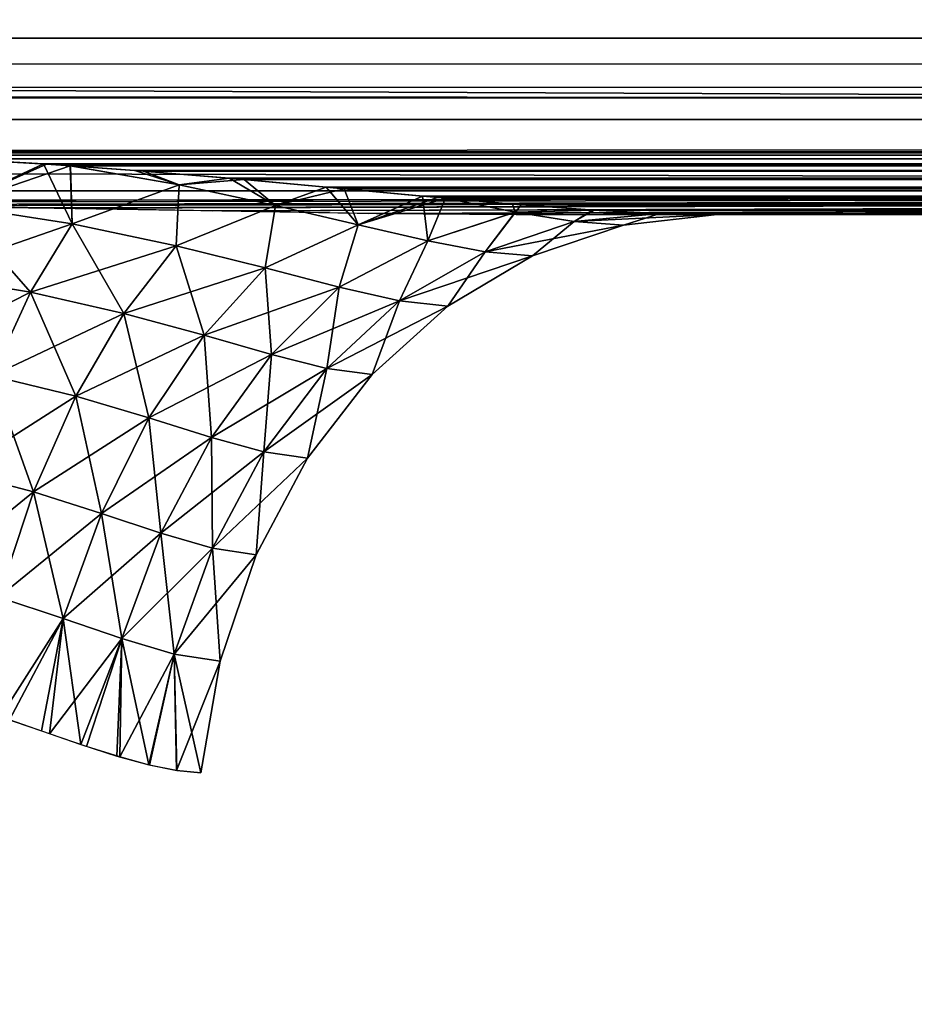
# Model space of a CAD drawing. Header units: millimetres. Extents: x -125 to 125, y -4 to 54.
# Tile 291 of 612: x -38.675 to -37.97, y -2.622 to -1.846. Entities that reach past the tile are written whole.
import ezdxf

# ---------------------------------------------------------------- set-up
doc = ezdxf.new("R2010")
doc.units = ezdxf.units.MM
doc.header["$LTSCALE"] = 65.185185
for name, color, linetype in [('173', 7, 'CONTINUOUS'), ('175', 7, 'CONTINUOUS'), ('18', 7, 'CONTINUOUS'), ('22', 7, 'CONTINUOUS'), ('308', 7, 'CONTINUOUS'), ('309', 7, 'CONTINUOUS'), ('312', 7, 'CONTINUOUS'), ('313', 7, 'CONTINUOUS'), ('326', 7, 'CONTINUOUS'), ('337', 7, 'CONTINUOUS'), ('6', 7, 'CONTINUOUS')]:
    doc.layers.add(name, color=color, linetype=linetype)

msp = doc.modelspace()

# ---------------------------------------------------------------- linework, layer by layer
at = {"layer": '173', "color": 7, "linetype": 'Continuous'}
for points in [[(-55.46387, -1.92508, -121.79206), (-33.27838, -1.92508, -121.71691), (-55.2655, -1.83198, -121.46758), (-55.46387, -1.92508, -121.79206)], [(-55.2655, -1.83198, -121.46758), (-33.27838, -1.92508, -121.71691), (-33.15936, -1.83198, -121.39298), (-55.2655, -1.83198, -121.46758)], [(-55.66736, -1.98132, -122.12495), (-33.40048, -1.98132, -122.04925), (-55.46387, -1.92508, -121.79206), (-55.66736, -1.98132, -122.12495)], [(-55.46387, -1.92508, -121.79206), (-33.40048, -1.98132, -122.04925), (-33.27838, -1.92508, -121.71691), (-55.46387, -1.92508, -121.79206)], [(-55.66736, -1.98132, -122.12495), (-38.9409, -1.99233, -122.18432), (-33.40048, -1.98132, -122.04925), (-55.66736, -1.98132, -122.12495)], [(-38.9409, -1.99233, -122.18432), (-38.78854, -1.99306, -122.19432), (-33.40048, -1.98132, -122.04925), (-38.9409, -1.99233, -122.18432)], [(-38.78854, -1.99306, -122.19432), (-38.64762, -1.99485, -122.22212), (-33.40048, -1.98132, -122.04925), (-38.78854, -1.99306, -122.19432)], [(-38.64762, -1.99485, -122.22212), (-38.51545, -1.99712, -122.26617), (-33.40048, -1.98132, -122.04925), (-38.64762, -1.99485, -122.22212)], [(-38.51545, -1.99712, -122.26617), (-38.39376, -1.99913, -122.32485), (-33.40048, -1.98132, -122.04925), (-38.51545, -1.99712, -122.26617)], [(-38.39376, -1.99913, -122.32485), (-38.28369, -2, -122.39684), (-33.40048, -1.98132, -122.04925), (-38.39376, -1.99913, -122.32485)], [(-38.28369, -2, -122.39684), (-27.35512, -2, -122.36946), (-33.40048, -1.98132, -122.04925), (-38.28369, -2, -122.39684)]]:
    msp.add_3dface(points, dxfattribs=at)
at = {"layer": '175', "color": 7, "linetype": 'Continuous'}
for points in [[(-33.27838, -1.92508, 121.71691), (-55.46387, -1.92508, 121.79206), (-55.2655, -1.83198, 121.46758), (-33.27838, -1.92508, 121.71691)], [(-33.15936, -1.83198, 121.39298), (-33.27838, -1.92508, 121.71691), (-55.2655, -1.83198, 121.46758), (-33.15936, -1.83198, 121.39298)], [(-33.40048, -1.98132, 122.04925), (-55.66736, -1.98132, 122.12495), (-55.46387, -1.92508, 121.79206), (-33.40048, -1.98132, 122.04925)], [(-33.27838, -1.92508, 121.71691), (-33.40048, -1.98132, 122.04925), (-55.46387, -1.92508, 121.79206), (-33.27838, -1.92508, 121.71691)], [(-33.40048, -1.98132, 122.04925), (-41.05892, -1.99192, 122.18521), (-55.66736, -1.98132, 122.12495), (-33.40048, -1.98132, 122.04925)], [(-39.99991, -1.99213, 122.18476), (-41.05892, -1.99192, 122.18521), (-33.40048, -1.98132, 122.04925), (-39.99991, -1.99213, 122.18476)], [(-38.9409, -1.99233, 122.18432), (-39.99991, -1.99213, 122.18476), (-33.40048, -1.98132, 122.04925), (-38.9409, -1.99233, 122.18432)], [(-38.7956, -1.99299, 122.19339), (-38.9409, -1.99233, 122.18432), (-33.40048, -1.98132, 122.04925), (-38.7956, -1.99299, 122.19339)], [(-38.6554, -1.99472, 122.22009), (-38.7956, -1.99299, 122.19339), (-33.40048, -1.98132, 122.04925), (-38.6554, -1.99472, 122.22009)], [(-38.52322, -1.99698, 122.26304), (-38.6554, -1.99472, 122.22009), (-33.40048, -1.98132, 122.04925), (-38.52322, -1.99698, 122.26304)], [(-38.39991, -1.99904, 122.32143), (-38.52322, -1.99698, 122.26304), (-33.40048, -1.98132, 122.04925), (-38.39991, -1.99904, 122.32143)], [(-38.28369, -2, 122.39684), (-38.39991, -1.99904, 122.32143), (-33.40048, -1.98132, 122.04925), (-38.28369, -2, 122.39684)], [(-27.28075, -2, 122.36933), (-38.28369, -2, 122.39684), (-33.40048, -1.98132, 122.04925), (-27.28075, -2, 122.36933)]]:
    msp.add_3dface(points, dxfattribs=at)
at = {"layer": '18', "color": 7, "linetype": 'Continuous'}
for points in [[(-123.83451, -1.78871, -124.74226), (123.83451, -1.86098, -124.68), (-123.83451, -1.86098, -124.68), (-123.83451, -1.78871, -124.74226)], [(123.83451, -1.78871, -124.74226), (123.83451, -1.86098, -124.68), (-123.83451, -1.78871, -124.74226), (123.83451, -1.78871, -124.74226)], [(38.93318, -1.95076, -124.55041), (-38.93318, -1.95076, -124.55041), (-123.83451, -1.86098, -124.68), (38.93318, -1.95076, -124.55041)], [(123.83451, -1.86098, -124.68), (123.83451, -1.92012, -124.60514), (-123.83451, -1.86098, -124.68), (123.83451, -1.86098, -124.68)], [(41.06682, -1.95076, -124.55041), (38.93318, -1.95076, -124.55041), (-123.83451, -1.86098, -124.68), (41.06682, -1.95076, -124.55041)], [(123.83451, -1.92012, -124.60514), (41.06682, -1.95076, -124.55041), (-123.83451, -1.86098, -124.68), (123.83451, -1.92012, -124.60514)], [(-38.93318, -1.95076, -124.55041), (38.86314, -1.95137, -124.54913), (-38.86615, -1.95132, -124.54923), (-38.93318, -1.95076, -124.55041)], [(38.93318, -1.95076, -124.55041), (38.86314, -1.95137, -124.54913), (-38.93318, -1.95076, -124.55041), (38.93318, -1.95076, -124.55041)], [(-38.86615, -1.95132, -124.54923), (38.86314, -1.95137, -124.54913), (-38.79778, -1.95304, -124.54558), (-38.86615, -1.95132, -124.54923)], [(38.86314, -1.95137, -124.54913), (38.79421, -1.95316, -124.54533), (-38.79778, -1.95304, -124.54558), (38.86314, -1.95137, -124.54913)], [(-38.79778, -1.95304, -124.54558), (38.79421, -1.95316, -124.54533), (-38.72692, -1.956, -124.53912), (-38.79778, -1.95304, -124.54558)], [(38.79421, -1.95316, -124.54533), (38.72591, -1.95605, -124.53901), (-38.72692, -1.956, -124.53912), (38.79421, -1.95316, -124.54533)], [(-38.72692, -1.956, -124.53912), (38.65605, -1.96008, -124.5298), (-38.65356, -1.96024, -124.52942), (-38.72692, -1.956, -124.53912)], [(38.72591, -1.95605, -124.53901), (38.65605, -1.96008, -124.5298), (-38.72692, -1.956, -124.53912), (38.72591, -1.95605, -124.53901)], [(38.65605, -1.96008, -124.5298), (38.63478, -1.9615, -124.52643), (-38.65356, -1.96024, -124.52942), (38.65605, -1.96008, -124.5298)], [(-38.65356, -1.96024, -124.52942), (38.63478, -1.9615, -124.52643), (-38.6349, -1.96149, -124.52646), (-38.65356, -1.96024, -124.52942)], [(-38.6349, -1.96149, -124.52646), (38.58409, -1.96522, -124.51725), (-38.57719, -1.96576, -124.51587), (-38.6349, -1.96149, -124.52646)], [(38.63478, -1.9615, -124.52643), (38.58409, -1.96522, -124.51725), (-38.6349, -1.96149, -124.52646), (38.63478, -1.9615, -124.52643)], [(38.58409, -1.96522, -124.51725), (38.50983, -1.97138, -124.50077), (-38.57719, -1.96576, -124.51587), (38.58409, -1.96522, -124.51725)], [(-38.57719, -1.96576, -124.51587), (38.50983, -1.97138, -124.50077), (-38.49792, -1.97244, -124.49775), (-38.57719, -1.96576, -124.51587)], [(38.50983, -1.97138, -124.50077), (38.43331, -1.97833, -124.47963), (-38.49792, -1.97244, -124.49775), (38.50983, -1.97138, -124.50077)], [(-38.49792, -1.97244, -124.49775), (38.43331, -1.97833, -124.47963), (-38.41934, -1.97964, -124.47527), (-38.49792, -1.97244, -124.49775)], [(38.43331, -1.97833, -124.47963), (38.35744, -1.98541, -124.45395), (-38.41934, -1.97964, -124.47527), (38.43331, -1.97833, -124.47963)], [(-38.41934, -1.97964, -124.47527), (38.35744, -1.98541, -124.45395), (-38.34573, -1.98648, -124.44952), (-38.41934, -1.97964, -124.47527)], [(38.35744, -1.98541, -124.45395), (38.33954, -1.98704, -124.44714), (-38.34573, -1.98648, -124.44952), (38.35744, -1.98541, -124.45395)], [(-38.34573, -1.98648, -124.44952), (38.33954, -1.98704, -124.44714), (-38.33954, -1.98704, -124.44712), (-38.34573, -1.98648, -124.44952)], [(-38.33954, -1.98704, -124.44712), (38.28659, -1.99166, -124.42498), (-38.27995, -1.9922, -124.42199), (-38.33954, -1.98704, -124.44712)], [(38.33954, -1.98704, -124.44714), (38.28659, -1.99166, -124.42498), (-38.33954, -1.98704, -124.44712), (38.33954, -1.98704, -124.44714)], [(38.28659, -1.99166, -124.42498), (38.22377, -1.99635, -124.39438), (-38.27995, -1.9922, -124.42199), (38.28659, -1.99166, -124.42498)], [(-38.27995, -1.9922, -124.42199), (38.22377, -1.99635, -124.39438), (-38.22222, -1.99644, -124.39357), (-38.27995, -1.9922, -124.42199)], [(38.22377, -1.99635, -124.39438), (38.17036, -1.99911, -124.36382), (-38.22222, -1.99644, -124.39357), (38.22377, -1.99635, -124.39438)], [(-38.22222, -1.99644, -124.39357), (38.17036, -1.99911, -124.36382), (-38.17069, -1.9991, -124.36402), (-38.22222, -1.99644, -124.39357)], [(38.12551, -2, -124.33403), (-38.12551, -2, -124.33403), (-38.17069, -1.9991, -124.36402), (38.12551, -2, -124.33403)], [(38.17036, -1.99911, -124.36382), (38.12551, -2, -124.33403), (-38.17069, -1.9991, -124.36402), (38.17036, -1.99911, -124.36382)]]:
    msp.add_3dface(points, dxfattribs=at)
at = {"layer": '22', "color": 7, "linetype": 'Continuous'}
for points in [[(-123.83451, -1.78871, 124.74226), (-123.83451, -1.86098, 124.68), (123.83451, -1.78871, 124.74226), (-123.83451, -1.78871, 124.74226)], [(123.83451, -1.78871, 124.74226), (-123.83451, -1.86098, 124.68), (123.83451, -1.86098, 124.68), (123.83451, -1.78871, 124.74226)], [(-123.83451, -1.86098, 124.68), (-123.83451, -1.92012, 124.60514), (123.83451, -1.86098, 124.68), (-123.83451, -1.86098, 124.68)], [(-123.83451, -1.92012, 124.60514), (-41.06682, -1.95076, 124.55041), (123.83451, -1.86098, 124.68), (-123.83451, -1.92012, 124.60514)], [(-41.06682, -1.95076, 124.55041), (-38.93318, -1.95076, 124.55041), (123.83451, -1.86098, 124.68), (-41.06682, -1.95076, 124.55041)], [(-38.93318, -1.95076, 124.55041), (38.93318, -1.95076, 124.55041), (123.83451, -1.86098, 124.68), (-38.93318, -1.95076, 124.55041)], [(-38.93318, -1.95076, 124.55041), (-38.86314, -1.95137, 124.54913), (38.93318, -1.95076, 124.55041), (-38.93318, -1.95076, 124.55041)], [(38.93318, -1.95076, 124.55041), (-38.86314, -1.95137, 124.54913), (38.86615, -1.95132, 124.54923), (38.93318, -1.95076, 124.55041)], [(38.86615, -1.95132, 124.54923), (-38.86314, -1.95137, 124.54913), (38.79778, -1.95304, 124.54558), (38.86615, -1.95132, 124.54923)], [(-38.86314, -1.95137, 124.54913), (-38.79421, -1.95316, 124.54533), (38.79778, -1.95304, 124.54558), (-38.86314, -1.95137, 124.54913)], [(38.79778, -1.95304, 124.54558), (-38.79421, -1.95316, 124.54533), (38.72692, -1.956, 124.53912), (38.79778, -1.95304, 124.54558)], [(-38.79421, -1.95316, 124.54533), (-38.72591, -1.95605, 124.53901), (38.72692, -1.956, 124.53912), (-38.79421, -1.95316, 124.54533)], [(-38.72591, -1.95605, 124.53901), (-38.65605, -1.96008, 124.5298), (38.72692, -1.956, 124.53912), (-38.72591, -1.95605, 124.53901)], [(38.72692, -1.956, 124.53912), (-38.65605, -1.96008, 124.5298), (38.65356, -1.96024, 124.52942), (38.72692, -1.956, 124.53912)], [(-38.65605, -1.96008, 124.5298), (-38.63478, -1.9615, 124.52643), (38.65356, -1.96024, 124.52942), (-38.65605, -1.96008, 124.5298)], [(38.65356, -1.96024, 124.52942), (-38.63478, -1.9615, 124.52643), (38.6349, -1.96149, 124.52646), (38.65356, -1.96024, 124.52942)], [(-38.63478, -1.9615, 124.52643), (-38.58409, -1.96522, 124.51725), (38.6349, -1.96149, 124.52646), (-38.63478, -1.9615, 124.52643)], [(38.6349, -1.96149, 124.52646), (-38.58409, -1.96522, 124.51725), (38.57719, -1.96576, 124.51587), (38.6349, -1.96149, 124.52646)], [(-38.58409, -1.96522, 124.51725), (-38.50983, -1.97138, 124.50077), (38.57719, -1.96576, 124.51587), (-38.58409, -1.96522, 124.51725)], [(38.57719, -1.96576, 124.51587), (-38.50983, -1.97138, 124.50077), (38.49792, -1.97244, 124.49775), (38.57719, -1.96576, 124.51587)], [(-38.50983, -1.97138, 124.50077), (-38.43331, -1.97833, 124.47963), (38.49792, -1.97244, 124.49775), (-38.50983, -1.97138, 124.50077)], [(38.49792, -1.97244, 124.49775), (-38.43331, -1.97833, 124.47963), (38.41934, -1.97964, 124.47527), (38.49792, -1.97244, 124.49775)], [(-38.43331, -1.97833, 124.47963), (-38.35744, -1.98541, 124.45395), (38.41934, -1.97964, 124.47527), (-38.43331, -1.97833, 124.47963)], [(38.41934, -1.97964, 124.47527), (-38.35744, -1.98541, 124.45395), (38.34573, -1.98648, 124.44952), (38.41934, -1.97964, 124.47527)], [(-38.35744, -1.98541, 124.45395), (-38.33954, -1.98704, 124.44714), (38.34573, -1.98648, 124.44952), (-38.35744, -1.98541, 124.45395)], [(38.34573, -1.98648, 124.44952), (-38.33954, -1.98704, 124.44714), (38.33954, -1.98704, 124.44712), (38.34573, -1.98648, 124.44952)], [(-38.33954, -1.98704, 124.44714), (-38.28659, -1.99166, 124.42498), (38.33954, -1.98704, 124.44712), (-38.33954, -1.98704, 124.44714)], [(38.33954, -1.98704, 124.44712), (-38.28659, -1.99166, 124.42498), (38.27995, -1.9922, 124.42199), (38.33954, -1.98704, 124.44712)], [(-38.28659, -1.99166, 124.42498), (-38.22377, -1.99635, 124.39438), (38.27995, -1.9922, 124.42199), (-38.28659, -1.99166, 124.42498)], [(38.27995, -1.9922, 124.42199), (-38.22377, -1.99635, 124.39438), (38.22222, -1.99644, 124.39357), (38.27995, -1.9922, 124.42199)], [(-38.22377, -1.99635, 124.39438), (-38.17036, -1.99911, 124.36382), (38.22222, -1.99644, 124.39357), (-38.22377, -1.99635, 124.39438)], [(38.22222, -1.99644, 124.39357), (-38.17036, -1.99911, 124.36382), (38.17069, -1.9991, 124.36402), (38.22222, -1.99644, 124.39357)], [(-38.17036, -1.99911, 124.36382), (-38.12551, -2, 124.33403), (38.17069, -1.9991, 124.36402), (-38.17036, -1.99911, 124.36382)], [(-38.12551, -2, 124.33403), (38.12551, -2, 124.33403), (38.17069, -1.9991, 124.36402), (-38.12551, -2, 124.33403)]]:
    msp.add_3dface(points, dxfattribs=at)
at = {"layer": '308', "color": 7, "linetype": 'Continuous'}
for points in [[(-38.6794, 1.52181, -39.3969), (-38.78558, -2.62181, -39.6254), (-38.60702, 1.52181, -39.59098), (-38.6794, 1.52181, -39.3969)], [(-38.78558, -2.62181, -39.6254), (-38.76099, -2.62181, -39.7172), (-38.60702, 1.52181, -39.59098), (-38.78558, -2.62181, -39.6254)], [(-38.76099, -2.62181, -39.7172), (-38.74332, -2.62181, -39.81059), (-38.60702, 1.52181, -39.59098), (-38.76099, -2.62181, -39.7172)], [(-38.60702, 1.52181, -39.59098), (-38.74332, -2.62181, -39.81059), (-38.56298, 1.52181, -39.79339), (-38.60702, 1.52181, -39.59098)], [(-38.74332, -2.62181, -39.81059), (-38.73268, -2.62181, -39.90503), (-38.56298, 1.52181, -39.79339), (-38.74332, -2.62181, -39.81059)], [(-38.73268, -2.62181, -39.90503), (-38.72912, -2.62181, -40), (-38.56298, 1.52181, -39.79339), (-38.73268, -2.62181, -39.90503)], [(-38.56298, 1.52181, -39.79339), (-38.72912, -2.62181, -40), (-38.54821, 1.52181, -40), (-38.56298, 1.52181, -39.79339)]]:
    msp.add_3dface(points, dxfattribs=at)
at = {"layer": '309', "color": 7, "linetype": 'Continuous'}
for points in [[(-38.6794, 1.52181, 40.6031), (-38.78558, -2.62181, 40.3746), (-38.60702, 1.52181, 40.40902), (-38.6794, 1.52181, 40.6031)], [(-38.78558, -2.62181, 40.3746), (-38.76099, -2.62181, 40.2828), (-38.60702, 1.52181, 40.40902), (-38.78558, -2.62181, 40.3746)], [(-38.76099, -2.62181, 40.2828), (-38.74332, -2.62181, 40.18941), (-38.60702, 1.52181, 40.40902), (-38.76099, -2.62181, 40.2828)], [(-38.60702, 1.52181, 40.40902), (-38.74332, -2.62181, 40.18941), (-38.56298, 1.52181, 40.20661), (-38.60702, 1.52181, 40.40902)], [(-38.74332, -2.62181, 40.18941), (-38.73268, -2.62181, 40.09497), (-38.56298, 1.52181, 40.20661), (-38.74332, -2.62181, 40.18941)], [(-38.73268, -2.62181, 40.09497), (-38.72912, -2.62181, 40), (-38.56298, 1.52181, 40.20661), (-38.73268, -2.62181, 40.09497)], [(-38.56298, 1.52181, 40.20661), (-38.72912, -2.62181, 40), (-38.54821, 1.52181, 40), (-38.56298, 1.52181, 40.20661)]]:
    msp.add_3dface(points, dxfattribs=at)
at = {"layer": '312', "color": 7, "linetype": 'Continuous'}
for points in [[(-38.60702, 1.52181, 39.59098), (-38.81697, -2.62181, 39.5357), (-38.6794, 1.52181, 39.3969), (-38.60702, 1.52181, 39.59098)], [(-38.78558, -2.62181, 39.6254), (-38.81697, -2.62181, 39.5357), (-38.60702, 1.52181, 39.59098), (-38.78558, -2.62181, 39.6254)], [(-38.76099, -2.62181, 39.7172), (-38.78558, -2.62181, 39.6254), (-38.60702, 1.52181, 39.59098), (-38.76099, -2.62181, 39.7172)], [(-38.56298, 1.52181, 39.79339), (-38.76099, -2.62181, 39.7172), (-38.60702, 1.52181, 39.59098), (-38.56298, 1.52181, 39.79339)], [(-38.74332, -2.62181, 39.81059), (-38.76099, -2.62181, 39.7172), (-38.56298, 1.52181, 39.79339), (-38.74332, -2.62181, 39.81059)], [(-38.73268, -2.62181, 39.90503), (-38.74332, -2.62181, 39.81059), (-38.56298, 1.52181, 39.79339), (-38.73268, -2.62181, 39.90503)], [(-38.54821, 1.52181, 40), (-38.73268, -2.62181, 39.90503), (-38.56298, 1.52181, 39.79339), (-38.54821, 1.52181, 40)], [(-38.54821, 1.52181, 40), (-38.72912, -2.62181, 40), (-38.73268, -2.62181, 39.90503), (-38.54821, 1.52181, 40)]]:
    msp.add_3dface(points, dxfattribs=at)
at = {"layer": '313', "color": 7, "linetype": 'Continuous'}
for points in [[(-38.60702, 1.52181, -40.40902), (-38.81697, -2.62181, -40.4643), (-38.6794, 1.52181, -40.6031), (-38.60702, 1.52181, -40.40902)], [(-38.78558, -2.62181, -40.3746), (-38.81697, -2.62181, -40.4643), (-38.60702, 1.52181, -40.40902), (-38.78558, -2.62181, -40.3746)], [(-38.76099, -2.62181, -40.2828), (-38.78558, -2.62181, -40.3746), (-38.60702, 1.52181, -40.40902), (-38.76099, -2.62181, -40.2828)], [(-38.56298, 1.52181, -40.20661), (-38.76099, -2.62181, -40.2828), (-38.60702, 1.52181, -40.40902), (-38.56298, 1.52181, -40.20661)], [(-38.74332, -2.62181, -40.18941), (-38.76099, -2.62181, -40.2828), (-38.56298, 1.52181, -40.20661), (-38.74332, -2.62181, -40.18941)], [(-38.73268, -2.62181, -40.09497), (-38.74332, -2.62181, -40.18941), (-38.56298, 1.52181, -40.20661), (-38.73268, -2.62181, -40.09497)], [(-38.54821, 1.52181, -40), (-38.72912, -2.62181, -40), (-38.73268, -2.62181, -40.09497), (-38.54821, 1.52181, -40)], [(-38.54821, 1.52181, -40), (-38.73268, -2.62181, -40.09497), (-38.56298, 1.52181, -40.20661), (-38.54821, 1.52181, -40)]]:
    msp.add_3dface(points, dxfattribs=at)
at = {"layer": '326', "color": 7, "linetype": 'Continuous'}
for points in [[(-38.72692, -1.956, -124.53912), (-38.65356, -1.96024, -124.52942), (-38.72638, -1.99284, -124.4709), (-38.72692, -1.956, -124.53912)], [(-38.65356, -1.96024, -124.52942), (-38.6349, -1.96149, -124.52646), (-38.72638, -1.99284, -124.4709), (-38.65356, -1.96024, -124.52942)], [(-38.72638, -1.99284, -124.4709), (-38.6349, -1.96149, -124.52646), (-38.63337, -2.00719, -124.43861), (-38.72638, -1.99284, -124.4709)], [(-38.63337, -2.00719, -124.43861), (-38.6349, -1.96149, -124.52646), (-38.54913, -1.97658, -124.48842), (-38.63337, -2.00719, -124.43861)], [(-38.6349, -1.96149, -124.52646), (-38.57719, -1.96576, -124.51587), (-38.54913, -1.97658, -124.48842), (-38.6349, -1.96149, -124.52646)], [(-38.57719, -1.96576, -124.51587), (-38.49792, -1.97244, -124.49775), (-38.54913, -1.97658, -124.48842), (-38.57719, -1.96576, -124.51587)], [(-38.55141, -2.02447, -124.39603), (-38.63337, -2.00719, -124.43861), (-38.54913, -1.97658, -124.48842), (-38.55141, -2.02447, -124.39603)], [(-38.47331, -1.9928, -124.44244), (-38.55141, -2.02447, -124.39603), (-38.54913, -1.97658, -124.48842), (-38.47331, -1.9928, -124.44244)], [(-38.49792, -1.97244, -124.49775), (-38.47331, -1.9928, -124.44244), (-38.54913, -1.97658, -124.48842), (-38.49792, -1.97244, -124.49775)], [(-38.49792, -1.97244, -124.49775), (-38.41934, -1.97964, -124.47527), (-38.47331, -1.9928, -124.44244), (-38.49792, -1.97244, -124.49775)], [(-38.41934, -1.97964, -124.47527), (-38.40823, -2.00805, -124.39149), (-38.47331, -1.9928, -124.44244), (-38.41934, -1.97964, -124.47527)], [(-38.41934, -1.97964, -124.47527), (-38.34573, -1.98648, -124.44952), (-38.40823, -2.00805, -124.39149), (-38.41934, -1.97964, -124.47527)], [(-38.34573, -1.98648, -124.44952), (-38.33954, -1.98704, -124.44712), (-38.40823, -2.00805, -124.39149), (-38.34573, -1.98648, -124.44952)], [(-38.33954, -1.98704, -124.44712), (-38.35344, -2.02064, -124.33799), (-38.40823, -2.00805, -124.39149), (-38.33954, -1.98704, -124.44712)], [(-38.35344, -2.02064, -124.33799), (-38.33954, -1.98704, -124.44712), (-38.28443, -1.99815, -124.39183), (-38.35344, -2.02064, -124.33799)], [(-38.33954, -1.98704, -124.44712), (-38.27995, -1.9922, -124.42199), (-38.28443, -1.99815, -124.39183), (-38.33954, -1.98704, -124.44712)], [(-38.27995, -1.9922, -124.42199), (-38.22222, -1.99644, -124.39357), (-38.28443, -1.99815, -124.39183), (-38.27995, -1.9922, -124.42199)], [(-38.72638, -1.99284, -124.4709), (-38.63337, -2.00719, -124.43861), (-38.74917, -2.04739, -124.40229), (-38.72638, -1.99284, -124.4709)], [(-38.48141, -2.04194, -124.34643), (-38.55141, -2.02447, -124.39603), (-38.47331, -1.9928, -124.44244), (-38.48141, -2.04194, -124.34643)], [(-38.40823, -2.00805, -124.39149), (-38.48141, -2.04194, -124.34643), (-38.47331, -1.9928, -124.44244), (-38.40823, -2.00805, -124.39149)], [(-38.30808, -2.02917, -124.28423), (-38.35344, -2.02064, -124.33799), (-38.28443, -1.99815, -124.39183), (-38.30808, -2.02917, -124.28423)], [(-38.23805, -2.00547, -124.33628), (-38.30808, -2.02917, -124.28423), (-38.28443, -1.99815, -124.39183), (-38.23805, -2.00547, -124.33628)], [(-38.22222, -1.99644, -124.39357), (-38.23805, -2.00547, -124.33628), (-38.28443, -1.99815, -124.39183), (-38.22222, -1.99644, -124.39357)], [(-38.22222, -1.99644, -124.39357), (-38.17069, -1.9991, -124.36402), (-38.23805, -2.00547, -124.33628), (-38.22222, -1.99644, -124.39357)], [(-38.17069, -1.9991, -124.36402), (-38.12551, -2, -124.33403), (-38.23805, -2.00547, -124.33628), (-38.17069, -1.9991, -124.36402)], [(-38.12551, -2, -124.33403), (-38.19934, -2.00819, -124.28238), (-38.23805, -2.00547, -124.33628), (-38.12551, -2, -124.33403)], [(-38.74917, -2.04739, -124.40229), (-38.63337, -2.00719, -124.43861), (-38.66616, -2.06097, -124.37354), (-38.74917, -2.04739, -124.40229)], [(-38.63337, -2.00719, -124.43861), (-38.55141, -2.02447, -124.39603), (-38.66616, -2.06097, -124.37354), (-38.63337, -2.00719, -124.43861)], [(-38.42317, -2.05711, -124.29292), (-38.48141, -2.04194, -124.34643), (-38.40823, -2.00805, -124.39149), (-38.42317, -2.05711, -124.29292)], [(-38.35344, -2.02064, -124.33799), (-38.42317, -2.05711, -124.29292), (-38.40823, -2.00805, -124.39149), (-38.35344, -2.02064, -124.33799)], [(-38.19934, -2.00819, -124.28238), (-38.30808, -2.02917, -124.28423), (-38.23805, -2.00547, -124.33628), (-38.19934, -2.00819, -124.28238)], [(-38.27081, -2.03251, -124.23236), (-38.30808, -2.02917, -124.28423), (-38.19934, -2.00819, -124.28238), (-38.27081, -2.03251, -124.23236)], [(-38.37572, -2.06779, -124.23842), (-38.42317, -2.05711, -124.29292), (-38.35344, -2.02064, -124.33799), (-38.37572, -2.06779, -124.23842)], [(-38.30808, -2.02917, -124.28423), (-38.37572, -2.06779, -124.23842), (-38.35344, -2.02064, -124.33799), (-38.30808, -2.02917, -124.28423)], [(-38.66616, -2.06097, -124.37354), (-38.55141, -2.02447, -124.39603), (-38.59266, -2.07771, -124.3355), (-38.66616, -2.06097, -124.37354)], [(-38.55141, -2.02447, -124.39603), (-38.48141, -2.04194, -124.34643), (-38.59266, -2.07771, -124.3355), (-38.55141, -2.02447, -124.39603)], [(-38.27081, -2.03251, -124.23236), (-38.37572, -2.06779, -124.23842), (-38.30808, -2.02917, -124.28423), (-38.27081, -2.03251, -124.23236)], [(-38.33752, -2.07216, -124.18568), (-38.37572, -2.06779, -124.23842), (-38.27081, -2.03251, -124.23236), (-38.33752, -2.07216, -124.18568)], [(-38.59266, -2.07771, -124.3355), (-38.48141, -2.04194, -124.34643), (-38.52949, -2.09495, -124.29093), (-38.59266, -2.07771, -124.3355)], [(-38.48141, -2.04194, -124.34643), (-38.42317, -2.05711, -124.29292), (-38.52949, -2.09495, -124.29093), (-38.48141, -2.04194, -124.34643)], [(-38.74917, -2.04739, -124.40229), (-38.66616, -2.06097, -124.37354), (-38.77055, -2.11396, -124.34474), (-38.74917, -2.04739, -124.40229)], [(-38.77055, -2.11396, -124.34474), (-38.66616, -2.06097, -124.37354), (-38.69665, -2.12682, -124.31935), (-38.77055, -2.11396, -124.34474)], [(-38.66616, -2.06097, -124.37354), (-38.59266, -2.07771, -124.3355), (-38.69665, -2.12682, -124.31935), (-38.66616, -2.06097, -124.37354)], [(-38.52949, -2.09495, -124.29093), (-38.42317, -2.05711, -124.29292), (-38.47647, -2.1102, -124.2425), (-38.52949, -2.09495, -124.29093)], [(-38.42317, -2.05711, -124.29292), (-38.37572, -2.06779, -124.23842), (-38.47647, -2.1102, -124.2425), (-38.42317, -2.05711, -124.29292)], [(-38.47647, -2.1102, -124.2425), (-38.37572, -2.06779, -124.23842), (-38.43282, -2.12118, -124.19269), (-38.47647, -2.1102, -124.2425)], [(-38.37572, -2.06779, -124.23842), (-38.33752, -2.07216, -124.18568), (-38.43282, -2.12118, -124.19269), (-38.37572, -2.06779, -124.23842)], [(-38.69665, -2.12682, -124.31935), (-38.59266, -2.07771, -124.3355), (-38.63055, -2.14304, -124.28552), (-38.69665, -2.12682, -124.31935)], [(-38.59266, -2.07771, -124.3355), (-38.52949, -2.09495, -124.29093), (-38.63055, -2.14304, -124.28552), (-38.59266, -2.07771, -124.3355)], [(-38.43282, -2.12118, -124.19269), (-38.33752, -2.07216, -124.18568), (-38.39728, -2.12586, -124.14387), (-38.43282, -2.12118, -124.19269)], [(-38.63055, -2.14304, -124.28552), (-38.52949, -2.09495, -124.29093), (-38.57294, -2.1601, -124.24545), (-38.63055, -2.14304, -124.28552)], [(-38.52949, -2.09495, -124.29093), (-38.47647, -2.1102, -124.2425), (-38.57294, -2.1601, -124.24545), (-38.52949, -2.09495, -124.29093)], [(-38.57294, -2.1601, -124.24545), (-38.47647, -2.1102, -124.2425), (-38.52375, -2.1755, -124.20124), (-38.57294, -2.1601, -124.24545)], [(-38.47647, -2.1102, -124.2425), (-38.43282, -2.12118, -124.19269), (-38.52375, -2.1755, -124.20124), (-38.47647, -2.1102, -124.2425)], [(-38.52375, -2.1755, -124.20124), (-38.43282, -2.12118, -124.19269), (-38.48244, -2.18683, -124.15489), (-38.52375, -2.1755, -124.20124)], [(-38.43282, -2.12118, -124.19269), (-38.39728, -2.12586, -124.14387), (-38.48244, -2.18683, -124.15489), (-38.43282, -2.12118, -124.19269)], [(-38.69665, -2.12682, -124.31935), (-38.63055, -2.14304, -124.28552), (-38.72385, -2.20256, -124.27781), (-38.69665, -2.12682, -124.31935)], [(-38.48244, -2.18683, -124.15489), (-38.39728, -2.12586, -124.14387), (-38.44812, -2.19182, -124.1083), (-38.48244, -2.18683, -124.15489)], [(-38.72385, -2.20256, -124.27781), (-38.63055, -2.14304, -124.28552), (-38.66383, -2.21832, -124.24774), (-38.72385, -2.20256, -124.27781)], [(-38.63055, -2.14304, -124.28552), (-38.57294, -2.1601, -124.24545), (-38.66383, -2.21832, -124.24774), (-38.63055, -2.14304, -124.28552)], [(-38.66383, -2.21832, -124.24774), (-38.57294, -2.1601, -124.24545), (-38.61035, -2.23525, -124.21147), (-38.66383, -2.21832, -124.24774)], [(-38.57294, -2.1601, -124.24545), (-38.52375, -2.1755, -124.20124), (-38.61035, -2.23525, -124.21147), (-38.57294, -2.1601, -124.24545)], [(-38.61035, -2.23525, -124.21147), (-38.52375, -2.1755, -124.20124), (-38.56348, -2.25085, -124.1705), (-38.61035, -2.23525, -124.21147)], [(-38.52375, -2.1755, -124.20124), (-38.48244, -2.18683, -124.15489), (-38.56348, -2.25085, -124.1705), (-38.52375, -2.1755, -124.20124)], [(-38.56348, -2.25085, -124.1705), (-38.48244, -2.18683, -124.15489), (-38.52296, -2.26259, -124.12625), (-38.56348, -2.25085, -124.1705)], [(-38.48244, -2.18683, -124.15489), (-38.44812, -2.19182, -124.1083), (-38.52296, -2.26259, -124.12625), (-38.48244, -2.18683, -124.15489)], [(-38.52296, -2.26259, -124.12625), (-38.44812, -2.19182, -124.1083), (-38.48837, -2.2679, -124.08013), (-38.52296, -2.26259, -124.12625)], [(-38.72385, -2.20256, -124.27781), (-38.66383, -2.21832, -124.24774), (-38.74686, -2.28572, -124.2503), (-38.72385, -2.20256, -124.27781)], [(-38.74686, -2.28572, -124.2503), (-38.66383, -2.21832, -124.24774), (-38.6914, -2.30108, -124.2234), (-38.74686, -2.28572, -124.2503)], [(-38.66383, -2.21832, -124.24774), (-38.61035, -2.23525, -124.21147), (-38.6914, -2.30108, -124.2234), (-38.66383, -2.21832, -124.24774)], [(-38.6914, -2.30108, -124.2234), (-38.61035, -2.23525, -124.21147), (-38.64049, -2.31794, -124.19012), (-38.6914, -2.30108, -124.2234)], [(-38.61035, -2.23525, -124.21147), (-38.56348, -2.25085, -124.1705), (-38.64049, -2.31794, -124.19012), (-38.61035, -2.23525, -124.21147)], [(-38.64049, -2.31794, -124.19012), (-38.56348, -2.25085, -124.1705), (-38.59433, -2.3338, -124.15129), (-38.64049, -2.31794, -124.19012)], [(-38.56348, -2.25085, -124.1705), (-38.52296, -2.26259, -124.12625), (-38.59433, -2.3338, -124.15129), (-38.56348, -2.25085, -124.1705)], [(-38.59433, -2.3338, -124.15129), (-38.52296, -2.26259, -124.12625), (-38.55304, -2.34598, -124.10772), (-38.59433, -2.3338, -124.15129)], [(-38.52296, -2.26259, -124.12625), (-38.48837, -2.2679, -124.08013), (-38.55304, -2.34598, -124.10772), (-38.52296, -2.26259, -124.12625)], [(-38.55304, -2.34598, -124.10772), (-38.48837, -2.2679, -124.08013), (-38.51672, -2.3516, -124.06029), (-38.55304, -2.34598, -124.10772)], [(-38.6914, -2.30108, -124.2234), (-38.64049, -2.31794, -124.19012), (-38.68281, -2.39772, -124.19596), (-38.6914, -2.30108, -124.2234)], [(-38.68281, -2.39772, -124.19596), (-38.64049, -2.31794, -124.19012), (-38.65113, -2.40872, -124.17396), (-38.68281, -2.39772, -124.19596)], [(-38.64049, -2.31794, -124.19012), (-38.59433, -2.3338, -124.15129), (-38.65113, -2.40872, -124.17396), (-38.64049, -2.31794, -124.19012)], [(-38.65113, -2.40872, -124.17396), (-38.59433, -2.3338, -124.15129), (-38.62202, -2.41873, -124.15031), (-38.65113, -2.40872, -124.17396)], [(-38.62202, -2.41873, -124.15031), (-38.59433, -2.3338, -124.15129), (-38.59596, -2.42705, -124.12592), (-38.62202, -2.41873, -124.15031)], [(-38.59433, -2.3338, -124.15129), (-38.55304, -2.34598, -124.10772), (-38.59596, -2.42705, -124.12592), (-38.59433, -2.3338, -124.15129)], [(-38.59596, -2.42705, -124.12592), (-38.55304, -2.34598, -124.10772), (-38.57256, -2.4334, -124.10099), (-38.59596, -2.42705, -124.12592)], [(-38.57256, -2.4334, -124.10099), (-38.55304, -2.34598, -124.10772), (-38.55123, -2.43765, -124.07531), (-38.57256, -2.4334, -124.10099)], [(-38.55304, -2.34598, -124.10772), (-38.51672, -2.3516, -124.06029), (-38.55123, -2.43765, -124.07531), (-38.55304, -2.34598, -124.10772)], [(-38.55123, -2.43765, -124.07531), (-38.51672, -2.3516, -124.06029), (-38.53217, -2.43953, -124.04948), (-38.55123, -2.43765, -124.07531)]]:
    msp.add_3dface(points, dxfattribs=at)
at = {"layer": '337', "color": 7, "linetype": 'Continuous'}
for points in [[(-38.65605, -1.96008, 124.5298), (-38.72591, -1.95605, 124.53901), (-38.72638, -1.99284, 124.4709), (-38.65605, -1.96008, 124.5298)], [(-38.63338, -2.00719, 124.43861), (-38.65605, -1.96008, 124.5298), (-38.72638, -1.99284, 124.4709), (-38.63338, -2.00719, 124.43861)], [(-38.63478, -1.9615, 124.52643), (-38.65605, -1.96008, 124.5298), (-38.63338, -2.00719, 124.43861), (-38.63478, -1.9615, 124.52643)], [(-38.54914, -1.97658, 124.48843), (-38.63478, -1.9615, 124.52643), (-38.63338, -2.00719, 124.43861), (-38.54914, -1.97658, 124.48843)], [(-38.58409, -1.96522, 124.51725), (-38.63478, -1.9615, 124.52643), (-38.54914, -1.97658, 124.48843), (-38.58409, -1.96522, 124.51725)], [(-38.50983, -1.97138, 124.50077), (-38.58409, -1.96522, 124.51725), (-38.54914, -1.97658, 124.48843), (-38.50983, -1.97138, 124.50077)], [(-38.55141, -2.02447, 124.39604), (-38.54914, -1.97658, 124.48843), (-38.63338, -2.00719, 124.43861), (-38.55141, -2.02447, 124.39604)], [(-38.47332, -1.99279, 124.44245), (-38.54914, -1.97658, 124.48843), (-38.55141, -2.02447, 124.39604), (-38.47332, -1.99279, 124.44245)], [(-38.47332, -1.99279, 124.44245), (-38.50983, -1.97138, 124.50077), (-38.54914, -1.97658, 124.48843), (-38.47332, -1.99279, 124.44245)], [(-38.43331, -1.97833, 124.47963), (-38.50983, -1.97138, 124.50077), (-38.47332, -1.99279, 124.44245), (-38.43331, -1.97833, 124.47963)], [(-38.40823, -2.00804, 124.39149), (-38.43331, -1.97833, 124.47963), (-38.47332, -1.99279, 124.44245), (-38.40823, -2.00804, 124.39149)], [(-38.35744, -1.98541, 124.45395), (-38.43331, -1.97833, 124.47963), (-38.40823, -2.00804, 124.39149), (-38.35744, -1.98541, 124.45395)], [(-38.35344, -2.02064, 124.33799), (-38.35744, -1.98541, 124.45395), (-38.40823, -2.00804, 124.39149), (-38.35344, -2.02064, 124.33799)], [(-38.33954, -1.98704, 124.44714), (-38.35744, -1.98541, 124.45395), (-38.35344, -2.02064, 124.33799), (-38.33954, -1.98704, 124.44714)], [(-38.28448, -1.99814, 124.39188), (-38.33954, -1.98704, 124.44714), (-38.35344, -2.02064, 124.33799), (-38.28448, -1.99814, 124.39188)], [(-38.28659, -1.99166, 124.42498), (-38.33954, -1.98704, 124.44714), (-38.28448, -1.99814, 124.39188), (-38.28659, -1.99166, 124.42498)], [(-38.22377, -1.99635, 124.39438), (-38.28659, -1.99166, 124.42498), (-38.28448, -1.99814, 124.39188), (-38.22377, -1.99635, 124.39438)], [(-38.66616, -2.06097, 124.37354), (-38.72638, -1.99284, 124.4709), (-38.74917, -2.04739, 124.40229), (-38.66616, -2.06097, 124.37354)], [(-38.63338, -2.00719, 124.43861), (-38.72638, -1.99284, 124.4709), (-38.66616, -2.06097, 124.37354), (-38.63338, -2.00719, 124.43861)], [(-38.48142, -2.04194, 124.34644), (-38.47332, -1.99279, 124.44245), (-38.55141, -2.02447, 124.39604), (-38.48142, -2.04194, 124.34644)], [(-38.40823, -2.00804, 124.39149), (-38.47332, -1.99279, 124.44245), (-38.48142, -2.04194, 124.34644), (-38.40823, -2.00804, 124.39149)], [(-38.30808, -2.02917, 124.28423), (-38.28448, -1.99814, 124.39188), (-38.35344, -2.02064, 124.33799), (-38.30808, -2.02917, 124.28423)], [(-38.23807, -2.00547, 124.3363), (-38.28448, -1.99814, 124.39188), (-38.30808, -2.02917, 124.28423), (-38.23807, -2.00547, 124.3363)], [(-38.23807, -2.00547, 124.3363), (-38.22377, -1.99635, 124.39438), (-38.28448, -1.99814, 124.39188), (-38.23807, -2.00547, 124.3363)], [(-38.17036, -1.99911, 124.36382), (-38.22377, -1.99635, 124.39438), (-38.23807, -2.00547, 124.3363), (-38.17036, -1.99911, 124.36382)], [(-38.19934, -2.00819, 124.28238), (-38.17036, -1.99911, 124.36382), (-38.23807, -2.00547, 124.3363), (-38.19934, -2.00819, 124.28238)], [(-38.12551, -2, 124.33403), (-38.17036, -1.99911, 124.36382), (-38.19934, -2.00819, 124.28238), (-38.12551, -2, 124.33403)], [(-38.59267, -2.07771, 124.3355), (-38.63338, -2.00719, 124.43861), (-38.66616, -2.06097, 124.37354), (-38.59267, -2.07771, 124.3355)], [(-38.55141, -2.02447, 124.39604), (-38.63338, -2.00719, 124.43861), (-38.59267, -2.07771, 124.3355), (-38.55141, -2.02447, 124.39604)], [(-38.42317, -2.05711, 124.29292), (-38.40823, -2.00804, 124.39149), (-38.48142, -2.04194, 124.34644), (-38.42317, -2.05711, 124.29292)], [(-38.35344, -2.02064, 124.33799), (-38.40823, -2.00804, 124.39149), (-38.42317, -2.05711, 124.29292), (-38.35344, -2.02064, 124.33799)], [(-38.27081, -2.03251, 124.23236), (-38.23807, -2.00547, 124.3363), (-38.30808, -2.02917, 124.28423), (-38.27081, -2.03251, 124.23236)], [(-38.19934, -2.00819, 124.28238), (-38.23807, -2.00547, 124.3363), (-38.27081, -2.03251, 124.23236), (-38.19934, -2.00819, 124.28238)], [(-38.37572, -2.06779, 124.23842), (-38.35344, -2.02064, 124.33799), (-38.42317, -2.05711, 124.29292), (-38.37572, -2.06779, 124.23842)], [(-38.30808, -2.02917, 124.28423), (-38.35344, -2.02064, 124.33799), (-38.37572, -2.06779, 124.23842), (-38.30808, -2.02917, 124.28423)], [(-38.52949, -2.09495, 124.29093), (-38.55141, -2.02447, 124.39604), (-38.59267, -2.07771, 124.3355), (-38.52949, -2.09495, 124.29093)], [(-38.48142, -2.04194, 124.34644), (-38.55141, -2.02447, 124.39604), (-38.52949, -2.09495, 124.29093), (-38.48142, -2.04194, 124.34644)], [(-38.33752, -2.07216, 124.18568), (-38.30808, -2.02917, 124.28423), (-38.37572, -2.06779, 124.23842), (-38.33752, -2.07216, 124.18568)], [(-38.27081, -2.03251, 124.23236), (-38.30808, -2.02917, 124.28423), (-38.33752, -2.07216, 124.18568), (-38.27081, -2.03251, 124.23236)], [(-38.47647, -2.1102, 124.2425), (-38.48142, -2.04194, 124.34644), (-38.52949, -2.09495, 124.29093), (-38.47647, -2.1102, 124.2425)], [(-38.42317, -2.05711, 124.29292), (-38.48142, -2.04194, 124.34644), (-38.47647, -2.1102, 124.2425), (-38.42317, -2.05711, 124.29292)], [(-38.66616, -2.06097, 124.37354), (-38.74917, -2.04739, 124.40229), (-38.69666, -2.12682, 124.31935), (-38.66616, -2.06097, 124.37354)], [(-38.63056, -2.14304, 124.28552), (-38.66616, -2.06097, 124.37354), (-38.69666, -2.12682, 124.31935), (-38.63056, -2.14304, 124.28552)], [(-38.59267, -2.07771, 124.3355), (-38.66616, -2.06097, 124.37354), (-38.63056, -2.14304, 124.28552), (-38.59267, -2.07771, 124.3355)], [(-38.43282, -2.12118, 124.19269), (-38.42317, -2.05711, 124.29292), (-38.47647, -2.1102, 124.2425), (-38.43282, -2.12118, 124.19269)], [(-38.37572, -2.06779, 124.23842), (-38.42317, -2.05711, 124.29292), (-38.43282, -2.12118, 124.19269), (-38.37572, -2.06779, 124.23842)], [(-38.39728, -2.12586, 124.14387), (-38.37572, -2.06779, 124.23842), (-38.43282, -2.12118, 124.19269), (-38.39728, -2.12586, 124.14387)], [(-38.33752, -2.07216, 124.18568), (-38.37572, -2.06779, 124.23842), (-38.39728, -2.12586, 124.14387), (-38.33752, -2.07216, 124.18568)], [(-38.57295, -2.1601, 124.24545), (-38.59267, -2.07771, 124.3355), (-38.63056, -2.14304, 124.28552), (-38.57295, -2.1601, 124.24545)], [(-38.52949, -2.09495, 124.29093), (-38.59267, -2.07771, 124.3355), (-38.57295, -2.1601, 124.24545), (-38.52949, -2.09495, 124.29093)], [(-38.52375, -2.17549, 124.20124), (-38.52949, -2.09495, 124.29093), (-38.57295, -2.1601, 124.24545), (-38.52375, -2.17549, 124.20124)], [(-38.47647, -2.1102, 124.2425), (-38.52949, -2.09495, 124.29093), (-38.52375, -2.17549, 124.20124), (-38.47647, -2.1102, 124.2425)], [(-38.48244, -2.18683, 124.15489), (-38.47647, -2.1102, 124.2425), (-38.52375, -2.17549, 124.20124), (-38.48244, -2.18683, 124.15489)], [(-38.43282, -2.12118, 124.19269), (-38.47647, -2.1102, 124.2425), (-38.48244, -2.18683, 124.15489), (-38.43282, -2.12118, 124.19269)], [(-38.44812, -2.19182, 124.1083), (-38.43282, -2.12118, 124.19269), (-38.48244, -2.18683, 124.15489), (-38.44812, -2.19182, 124.1083)], [(-38.39728, -2.12586, 124.14387), (-38.43282, -2.12118, 124.19269), (-38.44812, -2.19182, 124.1083), (-38.39728, -2.12586, 124.14387)], [(-38.66383, -2.21832, 124.24774), (-38.69666, -2.12682, 124.31935), (-38.72385, -2.20256, 124.27781), (-38.66383, -2.21832, 124.24774)], [(-38.63056, -2.14304, 124.28552), (-38.69666, -2.12682, 124.31935), (-38.66383, -2.21832, 124.24774), (-38.63056, -2.14304, 124.28552)], [(-38.61036, -2.23525, 124.21147), (-38.63056, -2.14304, 124.28552), (-38.66383, -2.21832, 124.24774), (-38.61036, -2.23525, 124.21147)], [(-38.57295, -2.1601, 124.24545), (-38.63056, -2.14304, 124.28552), (-38.61036, -2.23525, 124.21147), (-38.57295, -2.1601, 124.24545)], [(-38.56348, -2.25085, 124.1705), (-38.57295, -2.1601, 124.24545), (-38.61036, -2.23525, 124.21147), (-38.56348, -2.25085, 124.1705)], [(-38.52375, -2.17549, 124.20124), (-38.57295, -2.1601, 124.24545), (-38.56348, -2.25085, 124.1705), (-38.52375, -2.17549, 124.20124)], [(-38.52296, -2.26259, 124.12625), (-38.52375, -2.17549, 124.20124), (-38.56348, -2.25085, 124.1705), (-38.52296, -2.26259, 124.12625)], [(-38.48244, -2.18683, 124.15489), (-38.52375, -2.17549, 124.20124), (-38.52296, -2.26259, 124.12625), (-38.48244, -2.18683, 124.15489)], [(-38.48837, -2.2679, 124.08013), (-38.48244, -2.18683, 124.15489), (-38.52296, -2.26259, 124.12625), (-38.48837, -2.2679, 124.08013)], [(-38.44812, -2.19182, 124.1083), (-38.48244, -2.18683, 124.15489), (-38.48837, -2.2679, 124.08013), (-38.44812, -2.19182, 124.1083)], [(-38.66383, -2.21832, 124.24774), (-38.72385, -2.20256, 124.27781), (-38.69141, -2.30108, 124.2234), (-38.66383, -2.21832, 124.24774)], [(-38.64049, -2.31794, 124.19012), (-38.66383, -2.21832, 124.24774), (-38.69141, -2.30108, 124.2234), (-38.64049, -2.31794, 124.19012)], [(-38.61036, -2.23525, 124.21147), (-38.66383, -2.21832, 124.24774), (-38.64049, -2.31794, 124.19012), (-38.61036, -2.23525, 124.21147)], [(-38.59434, -2.3338, 124.15129), (-38.61036, -2.23525, 124.21147), (-38.64049, -2.31794, 124.19012), (-38.59434, -2.3338, 124.15129)], [(-38.56348, -2.25085, 124.1705), (-38.61036, -2.23525, 124.21147), (-38.59434, -2.3338, 124.15129), (-38.56348, -2.25085, 124.1705)], [(-38.55304, -2.34598, 124.10772), (-38.56348, -2.25085, 124.1705), (-38.59434, -2.3338, 124.15129), (-38.55304, -2.34598, 124.10772)], [(-38.52296, -2.26259, 124.12625), (-38.56348, -2.25085, 124.1705), (-38.55304, -2.34598, 124.10772), (-38.52296, -2.26259, 124.12625)], [(-38.51672, -2.3516, 124.06029), (-38.52296, -2.26259, 124.12625), (-38.55304, -2.34598, 124.10772), (-38.51672, -2.3516, 124.06029)], [(-38.48837, -2.2679, 124.08013), (-38.52296, -2.26259, 124.12625), (-38.51672, -2.3516, 124.06029), (-38.48837, -2.2679, 124.08013)], [(-38.64049, -2.31794, 124.19012), (-38.69141, -2.30108, 124.2234), (-38.68971, -2.39538, 124.20029), (-38.64049, -2.31794, 124.19012)], [(-38.6574, -2.40652, 124.17861), (-38.64049, -2.31794, 124.19012), (-38.68971, -2.39538, 124.20029), (-38.6574, -2.40652, 124.17861)], [(-38.6265, -2.41722, 124.15418), (-38.64049, -2.31794, 124.19012), (-38.6574, -2.40652, 124.17861), (-38.6265, -2.41722, 124.15418)], [(-38.59434, -2.3338, 124.15129), (-38.64049, -2.31794, 124.19012), (-38.6265, -2.41722, 124.15418), (-38.59434, -2.3338, 124.15129)], [(-38.59811, -2.4264, 124.12806), (-38.59434, -2.3338, 124.15129), (-38.6265, -2.41722, 124.15418), (-38.59811, -2.4264, 124.12806)], [(-38.57288, -2.43333, 124.10135), (-38.59434, -2.3338, 124.15129), (-38.59811, -2.4264, 124.12806), (-38.57288, -2.43333, 124.10135)], [(-38.55304, -2.34598, 124.10772), (-38.59434, -2.3338, 124.15129), (-38.57288, -2.43333, 124.10135), (-38.55304, -2.34598, 124.10772)], [(-38.55104, -2.43768, 124.07506), (-38.55304, -2.34598, 124.10772), (-38.57288, -2.43333, 124.10135), (-38.55104, -2.43768, 124.07506)], [(-38.53217, -2.43953, 124.04948), (-38.55304, -2.34598, 124.10772), (-38.55104, -2.43768, 124.07506), (-38.53217, -2.43953, 124.04948)], [(-38.51672, -2.3516, 124.06029), (-38.55304, -2.34598, 124.10772), (-38.53217, -2.43953, 124.04948), (-38.51672, -2.3516, 124.06029)]]:
    msp.add_3dface(points, dxfattribs=at)
at = {"layer": '6', "color": 7, "linetype": 'Continuous'}
for points in [[(-38.185, -2, 122.49676), (-38.28369, -2, 122.39684), (-27.28075, -2, 122.36933), (-38.185, -2, 122.49676)], [(-38.28369, -2, -122.39684), (-38.18248, -2, -122.49972), (-27.35512, -2, -122.36946), (-38.28369, -2, -122.39684)], [(-38.10185, -2, 122.6089), (-38.185, -2, 122.49676), (-27.28075, -2, 122.36933), (-38.10185, -2, 122.6089)], [(-38.18248, -2, -122.49972), (-38.0992, -2, -122.61309), (-27.35512, -2, -122.36946), (-38.18248, -2, -122.49972)], [(37.9456, -2, 123.14555), (-38.12551, -2, 124.33403), (27.35512, -2, 122.36946), (37.9456, -2, 123.14555)], [(27.35512, -2, 122.36946), (-38.12551, -2, 124.33403), (16.43131, -2, 122.3512), (27.35512, -2, 122.36946)], [(16.43131, -2, 122.3512), (-38.12551, -2, 124.33403), (5.51294, -2, 122.34205), (16.43131, -2, 122.3512)], [(5.51294, -2, 122.34205), (-38.12551, -2, 124.33403), (-5.40203, -2, 122.342), (5.51294, -2, 122.34205)], [(-5.40203, -2, 122.342), (-38.12551, -2, 124.33403), (-16.31833, -2, 122.35105), (-5.40203, -2, 122.342)], [(-16.31833, -2, 122.35105), (-38.12551, -2, 124.33403), (-27.28075, -2, 122.36933), (-16.31833, -2, 122.35105)], [(37.9456, -2, 123.76197), (-38.12551, -2, 124.33403), (37.9456, -2, 123.14555), (37.9456, -2, 123.76197)], [(-38.12551, -2, 124.33403), (-38.04603, -2, 124.19886), (-27.28075, -2, 122.36933), (-38.12551, -2, 124.33403)], [(38.12551, -2, 124.33403), (-38.12551, -2, 124.33403), (38.04877, -2, 124.20445), (38.12551, -2, 124.33403)], [(38.04877, -2, 124.20445), (-38.12551, -2, 124.33403), (37.99268, -2, 124.06544), (38.04877, -2, 124.20445)], [(37.99268, -2, 124.06544), (-38.12551, -2, 124.33403), (37.95795, -2, 123.91889), (37.99268, -2, 124.06544)], [(37.95795, -2, 123.91889), (-38.12551, -2, 124.33403), (37.9456, -2, 123.76197), (37.95795, -2, 123.91889)], [(-38.12551, -2, -124.33403), (38.12551, -2, -124.33403), (-38.04877, -2, -124.20445), (-38.12551, -2, -124.33403)], [(-38.03521, -2, 122.73165), (-38.10185, -2, 122.6089), (-27.28075, -2, 122.36933), (-38.03521, -2, 122.73165)], [(-38.0992, -2, -122.61309), (-38.03316, -2, -122.73619), (-27.35512, -2, -122.36946), (-38.0992, -2, -122.61309)], [(-38.04877, -2, -124.20445), (38.12551, -2, -124.33403), (-37.9927, -2, -124.06548), (-38.04877, -2, -124.20445)], [(-38.04603, -2, 124.19886), (-37.9906, -2, 124.05881), (-27.28075, -2, 122.36933), (-38.04603, -2, 124.19886)], [(-37.98628, -2, 122.863), (-38.03521, -2, 122.73165), (-27.28075, -2, 122.36933), (-37.98628, -2, 122.863)], [(-38.03316, -2, -122.73619), (-37.98495, -2, -122.86756), (-27.35512, -2, -122.36946), (-38.03316, -2, -122.73619)], [(-37.9927, -2, -124.06548), (38.12551, -2, -124.33403), (-37.95796, -2, -123.91899), (-37.9927, -2, -124.06548)], [(-37.9906, -2, 124.05881), (-37.95697, -2, 123.91252), (-27.28075, -2, 122.36933), (-37.9906, -2, 124.05881)], [(-37.9561, -2, 123.0008), (-37.98628, -2, 122.863), (-27.28075, -2, 122.36933), (-37.9561, -2, 123.0008)], [(-37.98495, -2, -122.86756), (-37.95551, -2, -123.00489), (-27.35512, -2, -122.36946), (-37.98495, -2, -122.86756)]]:
    msp.add_3dface(points, dxfattribs=at)

doc.saveas('drawing.dxf')
